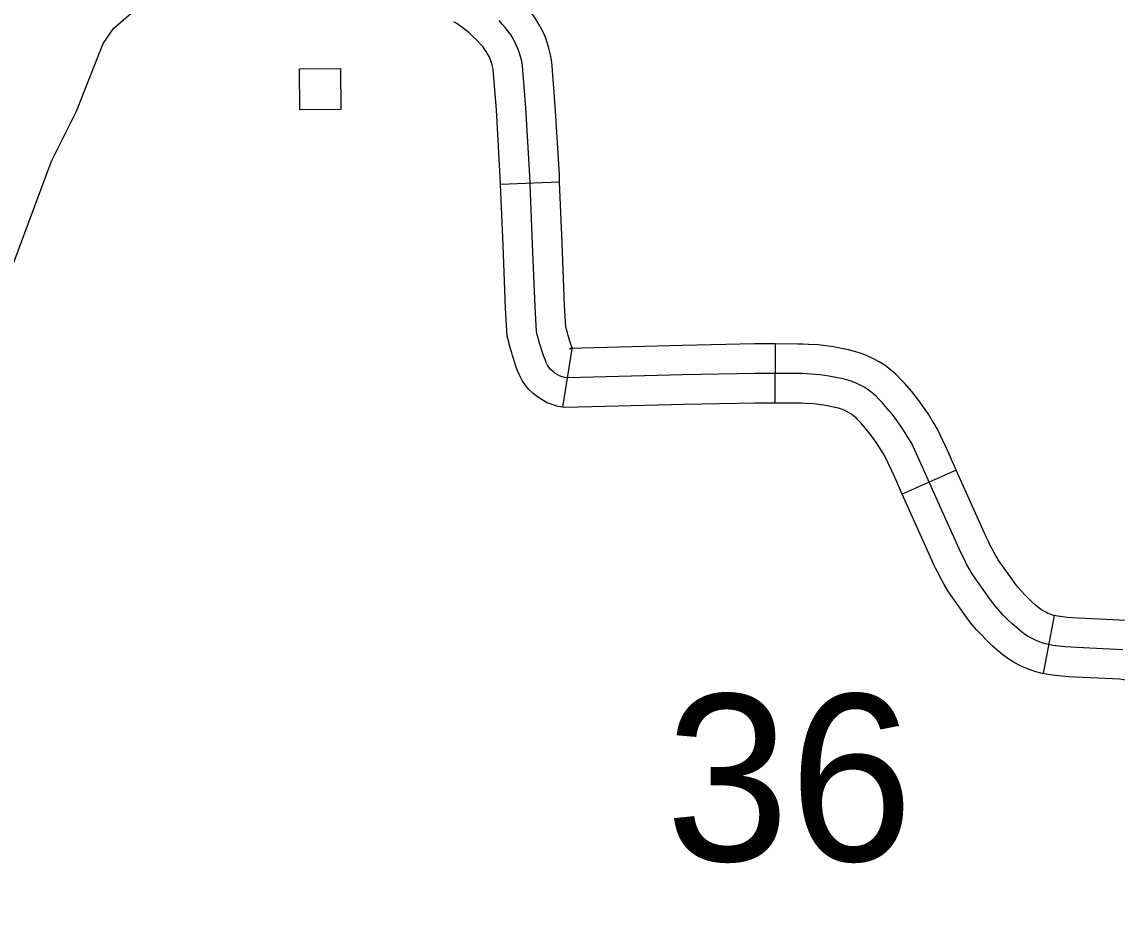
# Model space of a CAD drawing. Extents: x -19 to 366, y -4 to 359.
# Drawn here: x 162.167 to 162.694, y 180.299 to 180.729 of the extents above; entities that cross this region are included whole.
import ezdxf

# ---------------------------------------------------------------- set-up
doc = ezdxf.new("R2010")
doc.units = 0
for name, color, linetype in [('21', 7, 'Continuous'), ('R_Axis Annot', 7, 'Continuous'), ('R_Border Prem', 7, 'Continuous'), ('R_ROW Annot', 7, 'Continuous'), ('Sheet Fence', 7, 'Continuous')]:
    doc.layers.add(name, color=color, linetype=linetype)

msp = doc.modelspace()

# ---------------------------------------------------------------- linework, layer by layer
at = {"layer": '21'}
msp.add_lwpolyline([(162.30068, 180.68656), (162.30048, 180.70627), (162.32025, 180.70647), (162.32045, 180.68676)], close=True, dxfattribs=at)
at = {"layer": 'R_Border Prem'}
msp.add_lwpolyline([(162.16288, 180.61239), (162.18131, 180.66195), (162.19338, 180.686), (162.20612, 180.71841), (162.21116, 180.72568), (162.22299, 180.73587)], dxfattribs=at)
at = {"layer": 'R_ROW Annot'}
for p, q in [((162.42558, 180.65189), (162.3972, 180.65072)), ((162.43138, 180.57175), (162.42691, 180.5437)), ((162.52917, 180.57404), (162.52906, 180.54563)), ((162.61626, 180.51336), (162.59029, 180.50186)), ((162.66336, 180.44352), (162.65807, 180.41561))]:
    msp.add_line(p, q, dxfattribs=at)
for points in [[(162.42558, 180.65189), (162.42543, 180.65558), (162.42349, 180.68852), (162.42188, 180.70961), (162.42126, 180.71303), (162.42045, 180.71619), (162.41955, 180.71891), (162.41855, 180.72177), (162.41715, 180.72484), (162.41573, 180.72746), (162.41415, 180.73017), (162.41229, 180.73276), (162.41044, 180.73517), (162.40855, 180.73726), (162.40667, 180.73933), (162.4027, 180.74321), (162.40058, 180.74506), (162.39836, 180.74695), (162.39403, 180.75017), (162.39152, 180.7519), (162.38937, 180.75319)], [(162.3972, 180.65072), (162.39706, 180.65416), (162.39515, 180.6866), (162.39366, 180.70599), (162.39349, 180.70697), (162.39317, 180.7082), (162.39267, 180.70974), (162.39217, 180.71113), (162.3917, 180.71218), (162.39096, 180.71354), (162.39029, 180.71468), (162.38949, 180.7158), (162.38858, 180.71698), (162.38748, 180.71821), (162.38622, 180.71959), (162.38342, 180.72233), (162.38204, 180.72353), (162.38066, 180.72471), (162.37748, 180.72707), (162.37612, 180.72801), (162.37472, 180.72885)], [(162.42777, 180.55798), (162.42681, 180.55825), (162.42552, 180.55872), (162.42436, 180.55938), (162.42328, 180.56004), (162.42223, 180.5609), (162.42126, 180.56182), (162.42042, 180.56287), (162.41968, 180.56392), (162.41908, 180.5651), (162.41854, 180.56654), (162.41799, 180.56804), (162.4175, 180.56948), (162.41701, 180.57098), (162.41654, 180.57248), (162.41611, 180.57399), (162.41562, 180.57549), (162.41526, 180.577), (162.41484, 180.5785), (162.41446, 180.58001), (162.4138, 180.59193), (162.4126, 180.62205), (162.41124, 180.65487), (162.40932, 180.68756), (162.40777, 180.7078), (162.40737, 180.71), (162.40681, 180.7122), (162.40611, 180.71433), (162.40536, 180.71645), (162.40442, 180.71851), (162.40334, 180.7205), (162.40222, 180.72243), (162.40089, 180.72428), (162.39951, 180.72607), (162.39801, 180.72774), (162.39645, 180.72946)], [(162.4269, 180.5437), (162.42476, 180.54404), (162.42373, 180.54436), (162.42246, 180.54472), (162.41953, 180.54578), (162.41714, 180.54715), (162.41504, 180.54843), (162.41285, 180.55022), (162.41078, 180.55218), (162.40905, 180.55434), (162.40749, 180.55656), (162.40606, 180.55936), (162.40521, 180.56163), (162.40459, 180.56333), (162.40404, 180.56496), (162.40348, 180.56664), (162.40292, 180.56843), (162.40252, 180.56984), (162.40193, 180.57164), (162.40151, 180.57345), (162.40111, 180.57485), (162.40036, 180.57787), (162.39961, 180.59126), (162.3984, 180.62147), (162.3972, 180.65072)], [(162.43178, 180.57169), (162.4314, 180.57275), (162.43097, 180.574), (162.43053, 180.57533), (162.43015, 180.57654), (162.4297, 180.57814), (162.42931, 180.57934), (162.42902, 180.58054), (162.42857, 180.58215), (162.42799, 180.59261), (162.42679, 180.62262), (162.42558, 180.65189)], [(162.52917, 180.57404), (162.51934, 180.57408), (162.48454, 180.57336), (162.43027, 180.57193), (162.43137, 180.57175)], [(162.61626, 180.51336), (162.61238, 180.52213), (162.60726, 180.53307), (162.60565, 180.53584), (162.60423, 180.53812), (162.60285, 180.54029), (162.60131, 180.54261), (162.59821, 180.54691), (162.59654, 180.54904), (162.59484, 180.55121), (162.59136, 180.55517), (162.58951, 180.5572), (162.5872, 180.55954), (162.58464, 180.56169), (162.58202, 180.56365), (162.57916, 180.56547), (162.57645, 180.56694), (162.57343, 180.56839), (162.57029, 180.56957), (162.56731, 180.5705), (162.56441, 180.57123), (162.56185, 180.57177), (162.55726, 180.5726), (162.55475, 180.57298), (162.55242, 180.57327), (162.54985, 180.57357), (162.54521, 180.57384), (162.5427, 180.574), (162.54014, 180.574), (162.52917, 180.57404)], [(162.69639, 180.42703), (162.67414, 180.42814), (162.67125, 180.42826), (162.66837, 180.42847), (162.66552, 180.42879), (162.66267, 180.42919), (162.6606, 180.42959), (162.65857, 180.43011), (162.65658, 180.43077), (162.65462, 180.43155), (162.65272, 180.43246), (162.65089, 180.43348), (162.64913, 180.43463), (162.64743, 180.43588), (162.64517, 180.43773), (162.64299, 180.43967), (162.64087, 180.44168), (162.63881, 180.44376), (162.63686, 180.44592), (162.63494, 180.44814), (162.63314, 180.45043), (162.63139, 180.45278), (162.62447, 180.46263), (162.62362, 180.46406), (162.62282, 180.46542), (162.62122, 180.46828), (162.62047, 180.46978), (162.61974, 180.47121), (162.61901, 180.4727), (162.61825, 180.47414), (162.61759, 180.47563), (162.60819, 180.49653), (162.59945, 180.51624), (162.59467, 180.52646), (162.59347, 180.52851), (162.5922, 180.53056), (162.59094, 180.53255), (162.58962, 180.53453), (162.58686, 180.53837), (162.58536, 180.54028), (162.5839, 180.54214), (162.58077, 180.54571), (162.5792, 180.54743), (162.57756, 180.54909), (162.57581, 180.55055), (162.57395, 180.55195), (162.57195, 180.55322), (162.56997, 180.5543), (162.56786, 180.55531), (162.56568, 180.55613), (162.56345, 180.55682), (162.56121, 180.55739), (162.55911, 180.55783), (162.55492, 180.55859), (162.55283, 180.55891), (162.55074, 180.55916), (162.5486, 180.55941), (162.54435, 180.55967), (162.54226, 180.55979), (162.54011, 180.55979), (162.51946, 180.55987), (162.48488, 180.55916), (162.42934, 180.5577), (162.42801, 180.55791), (162.42777, 180.55798)], [(162.52906, 180.54563), (162.51958, 180.54567), (162.48521, 180.54496), (162.4284, 180.54346), (162.42691, 180.5437)], [(162.59029, 180.50186), (162.58652, 180.51036), (162.58208, 180.51986), (162.5813, 180.52119), (162.58018, 180.523), (162.57903, 180.52481), (162.57794, 180.52645), (162.5755, 180.52983), (162.57418, 180.53152), (162.57297, 180.53306), (162.57018, 180.53624), (162.56889, 180.53766), (162.56793, 180.53863), (162.56698, 180.53942), (162.56588, 180.54025), (162.56474, 180.54097), (162.56349, 180.54165), (162.56228, 180.54223), (162.56106, 180.54269), (162.5596, 180.54314), (162.55801, 180.54355), (162.55638, 180.54389), (162.55259, 180.54458), (162.55091, 180.54483), (162.54905, 180.54506), (162.54735, 180.54526), (162.5435, 180.54549), (162.54183, 180.54559), (162.54008, 180.54559), (162.52906, 180.54563)], [(162.66371, 180.44345), (162.66259, 180.44375), (162.66144, 180.44412), (162.66032, 180.44457), (162.65926, 180.44508), (162.65823, 180.44565), (162.65722, 180.44631), (162.65617, 180.44709), (162.65439, 180.44855), (162.65258, 180.45015), (162.65082, 180.45182), (162.64914, 180.45352), (162.6475, 180.45533), (162.64592, 180.45716), (162.64443, 180.45906), (162.6429, 180.46111), (162.63641, 180.47035), (162.63586, 180.47127), (162.63515, 180.47248), (162.63376, 180.47496), (162.63314, 180.4762), (162.63245, 180.47755), (162.63168, 180.47913), (162.63105, 180.48032), (162.63057, 180.48142), (162.62115, 180.50232), (162.61626, 180.51336)], [(162.65807, 180.41561), (162.65748, 180.41572), (162.65455, 180.41648), (162.65172, 180.41741), (162.64892, 180.41853), (162.64618, 180.41984), (162.64355, 180.42132), (162.64104, 180.42294), (162.6387, 180.42467), (162.63596, 180.42692), (162.6334, 180.42919), (162.63091, 180.43154), (162.62849, 180.434), (162.62621, 180.43651), (162.62396, 180.43912), (162.62186, 180.4418), (162.61989, 180.44445), (162.61253, 180.45491), (162.61138, 180.45685), (162.61049, 180.45837), (162.60868, 180.46161), (162.6078, 180.46335), (162.60703, 180.46487), (162.60634, 180.46628), (162.60545, 180.46796), (162.60462, 180.46985), (162.59522, 180.49073), (162.59029, 180.50186)], [(162.76214, 180.42347), (162.7519, 180.42648), (162.74022, 180.43014), (162.72113, 180.43668), (162.70959, 180.4392), (162.69793, 180.44118), (162.67478, 180.44233), (162.67207, 180.44244), (162.66968, 180.44262), (162.6673, 180.44288), (162.665, 180.44321), (162.66336, 180.44352)], [(162.75412, 180.39621), (162.74364, 180.3993), (162.73137, 180.40314), (162.71347, 180.40928), (162.70418, 180.41131), (162.69484, 180.41289), (162.6735, 180.41395), (162.67042, 180.41408), (162.66707, 180.41433), (162.66375, 180.41469), (162.66034, 180.41518), (162.65807, 180.41561)]]:
    msp.add_lwpolyline(points, dxfattribs=at)
at = {"layer": 'Sheet Fence'}
for points in [[(168.79024, 2.24423), (168.56072, 10.86154), (168.3304, 19.47898), (168.09927, 28.09654), (167.86734, 36.71424), (167.63461, 45.33207), (167.40109, 53.95003), (167.16676, 62.56812), (166.93164, 71.18634), (166.69573, 79.80469), (166.45902, 88.42317), (166.22151, 97.04178), (165.98322, 105.66053), (165.74413, 114.27941), (165.50426, 122.89842), (165.26359, 131.51756), (165.02214, 140.13684), (164.7799, 148.75625), (164.53687, 157.3758), (164.29307, 165.99547), (164.04847, 174.61528), (163.8031, 183.23523), (163.55694, 191.85531), (163.31001, 200.47553), (163.06229, 209.09588), (162.8138, 217.71636), (162.56453, 226.33698), (162.31449, 234.95774), (162.06367, 243.57863), (161.81208, 252.19966), (161.55972, 260.82082), (161.30659, 269.44212), (161.05269, 278.06356), (160.79802, 286.68514), (160.54258, 295.30685), (160.28638, 303.9287), (160.02941, 312.55068), (159.77168, 321.1728), (159.51318, 329.79507), (159.25393, 338.41747), (158.99391, 347.04)], [(0, 172.2839), (7.1335, 172.2883), (14.26699, 172.30153), (21.40046, 172.32356), (28.53389, 172.35442), (35.66729, 172.39408), (42.80062, 172.44256), (49.9339, 172.49986), (57.06709, 172.56597), (64.2002, 172.6409), (71.33321, 172.72464), (78.46611, 172.81719), (85.59889, 172.91856), (92.73155, 173.02874), (99.86406, 173.14774), (106.99641, 173.27555), (114.12861, 173.41217), (121.26063, 173.5576), (128.39246, 173.71185), (135.5241, 173.87492), (142.65553, 174.04679), (149.78674, 174.22748), (156.91773, 174.41697), (164.04847, 174.61528), (171.17897, 174.82241), (178.3092, 175.03834), (185.43916, 175.26308), (192.56884, 175.49664), (199.69822, 175.739), (206.8273, 175.99017), (213.95607, 176.25015), (221.0845, 176.51895), (228.2126, 176.79655), (235.34035, 177.08295), (242.46774, 177.37817), (249.59476, 177.68219), (256.7214, 177.99502), (263.84765, 178.31666), (270.97349, 178.6471), (278.09893, 178.98634), (285.22393, 179.33439), (292.3485, 179.69125), (299.47263, 180.05691), (306.59629, 180.43137), (313.71949, 180.81463), (320.84221, 181.2067), (327.96444, 181.60757), (335.08617, 182.01724), (342.20739, 182.4357)]]:
    msp.add_spline(points, degree=3, dxfattribs=at)

# ---------------------------------------------------------------- texts
at = {"layer": 'R_Axis Annot'}
msp.add_text('36', height=0.08, dxfattribs=at).set_placement((162.4765, 180.32559))

doc.saveas('drawing.dxf')
